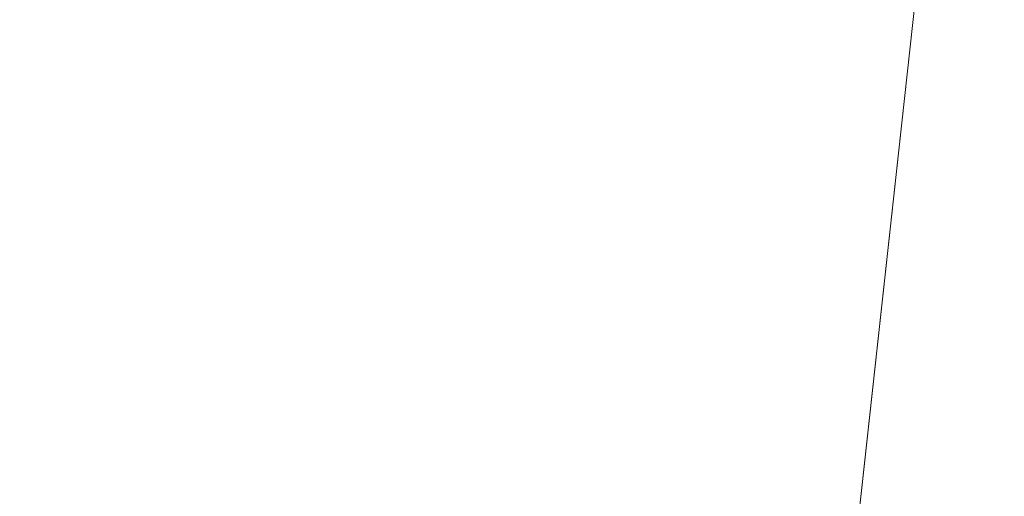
# Model space of a CAD drawing. Header units: metres. Extents: x 163628 to 167855, y 402678 to 405435.
# Tile 676 of 1056: x 165673.2963 to 165673.4715, y 404061.5021 to 404061.587. Entities that reach past the tile are written whole.
import ezdxf

# ---------------------------------------------------------------- set-up
doc = ezdxf.new("R2010")
doc.units = ezdxf.units.M
for name, color, linetype, lineweight in [('X-CA190022.004-UO-BGT_Ondergrond$0$GE_314_WGDRijbaanLokaleweg_Vlak_GEM', 253, 'Continuous', 9), ('X-CA190022.004-UO-BGT_Ondergrond$0$GE_367_OWGBerm_groenvoorziening_grasenk_GEM', 253, 'Continuous', 9), ('X-CA190022.004-UO-BGT_Ondergrond$0$GE_401_OTDErf_Vlak_GEM', 253, 'Continuous', 9)]:
    doc.layers.add(name, color=color, linetype=linetype, lineweight=lineweight)
doc.layers.add('X-CA190022.004-UO-KL_Wenstracé_v0.3$0$N-WE-KL-TRACE_WENSTRACE-G 1.5m', color=24, linetype='Continuous', lineweight=35, transparency=0.6)

msp = doc.modelspace()

# ---------------------------------------------------------------- linework, layer by layer
at = {"layer": 'X-CA190022.004-UO-BGT_Ondergrond$0$GE_314_WGDRijbaanLokaleweg_Vlak_GEM', "extrusion": (0, 0, -1)}
msp.add_arc((-165627.92041, 404108.72456), 72.11001, 211.3846885, 240.3008563, dxfattribs=at)
at = {"layer": 'X-CA190022.004-UO-BGT_Ondergrond$0$GE_367_OWGBerm_groenvoorziening_grasenk_GEM', "flags": 128}
msp.add_lwpolyline([(165673.76, 404058.297), (165673.162, 404058.916), (165673.47, 404061.721), (165675.49, 404062.232), (165678.625, 404065.645), (165687.112, 404077.838), (165687.51, 404077.564), (165688.537, 404076.998), (165688.891, 404076.238), (165688.5, 404075.671)], dxfattribs=at)
at = {"layer": 'X-CA190022.004-UO-BGT_Ondergrond$0$GE_367_OWGBerm_groenvoorziening_grasenk_GEM'}
msp.add_arc((165627.92041, 404108.72456), 72.11001, 299.6991437, 328.6153115, dxfattribs=at)
at = {"layer": 'X-CA190022.004-UO-BGT_Ondergrond$0$GE_401_OTDErf_Vlak_GEM', "flags": 128}
msp.add_lwpolyline([(165673.47, 404061.721), (165673.162, 404058.916), (165662.756, 404053.989), (165660.944, 404053.174), (165655.118, 404050.373), (165653.304, 404049.501), (165653.528, 404048.693), (165642.372, 404043.59), (165641.896, 404043.139), (165638.322, 404041.281)], dxfattribs=at)
at = {"layer": 'X-CA190022.004-UO-KL_Wenstracé_v0.3$0$N-WE-KL-TRACE_WENSTRACE-G 1.5m', "lineweight": 18, "ltscale": 0.2, "const_width": 1.5}
msp.add_lwpolyline([(165576.11775, 404009.78617, 0.039739), (165596.16603, 404018.27493), (165667.34149, 404052.87532, 0.124118), (165678.24741, 404062.05122), (165690.19195, 404078.62901, -0.152208), (165708.4365, 404092.33628, -0.152208)], format="xyb", dxfattribs=at)

doc.saveas('drawing.dxf')
